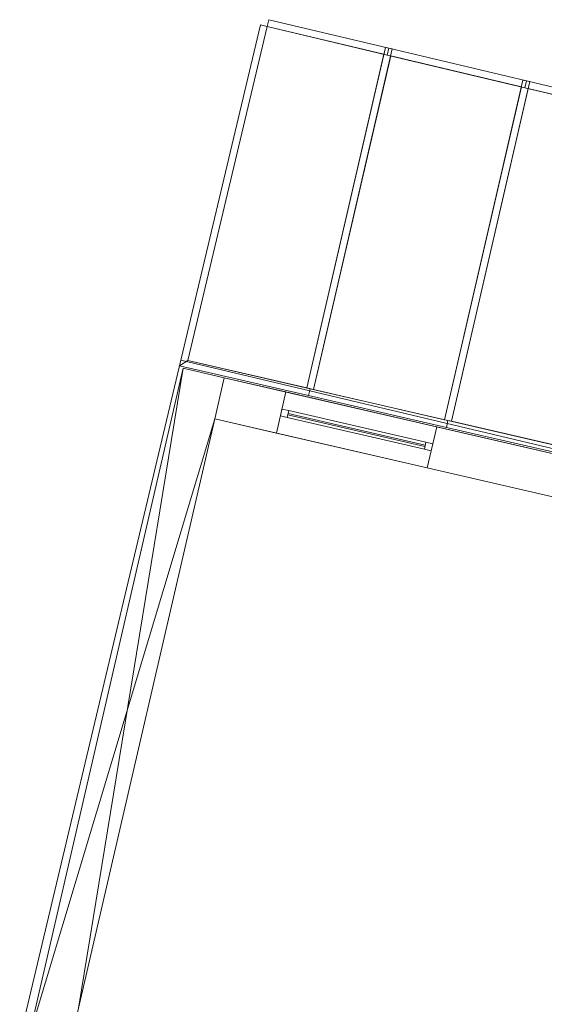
# Model space of a CAD drawing. Header units: millimetres. Extents: x -430348 to -225823, y -86243 to 5084.
# Tile 948 of 1056: x -323305 to -319577, y -37858 to -30859. Entities that reach past the tile are written whole.
import ezdxf

# ---------------------------------------------------------------- set-up
doc = ezdxf.new("R2010")
doc.units = ezdxf.units.MM
for name, color, linetype, lineweight in [('A-GLAZ-CURT', 52, 'Continuous', 9), ('A-GLAZ-CWMG', 51, 'Continuous', 9), ('A-ROOF', 132, 'Continuous', 9), ('A-WALL', 113, 'Continuous', 9)]:
    doc.layers.add(name, color=color, linetype=linetype, lineweight=lineweight)

# ---------------------------------------------------------------- blocks, each defined once
blk = doc.blocks.new('System Panel - Glazed-302713-_3D_ Copy 1')
at = {"layer": 'A-GLAZ-CURT', "transparency": 33554471}
mesh = blk.add_polyface(dxfattribs=at)
corners = [(-132.6, 5), (-696.5, 5, 2374), (148.8, 5, 2569.2), (696.5, 5, 196.9)]
mesh.append_faces([[corners[k] for k in face] for face in [(1, 2, 3, 0)]])
mesh = blk.add_polyface(dxfattribs=at)
corners = [(-696.5, -5, 2374), (148.8, -5, 2569.2), (148.8, 5, 2569.2), (-696.5, 5, 2374)]
mesh.append_faces([[corners[k] for k in face] for face in [(0, 1, 2, 3)]])
mesh = blk.add_polyface(dxfattribs=at)
corners = [(-132.6, -5), (-696.5, -5, 2374), (-696.5, 5, 2374), (-132.6, 5)]
mesh.append_faces([[corners[k] for k in face] for face in [(3, 0, 1, 2)]])
mesh = blk.add_polyface(dxfattribs=at)
corners = [(696.5, -5, 196.9), (-132.6, -5), (-132.6, 5), (696.5, 5, 196.9)]
mesh.append_faces([[corners[k] for k in face] for face in [(0, 1, 2, 3)]])
mesh = blk.add_polyface(dxfattribs=at)
corners = [(148.8, -5, 2569.2), (696.5, -5, 196.9), (696.5, 5, 196.9), (148.8, 5, 2569.2)]
mesh.append_faces([[corners[k] for k in face] for face in [(0, 1, 2, 3)]])
mesh = blk.add_polyface(dxfattribs=at)
corners = [(-132.6, -5), (696.5, -5, 196.9), (148.8, -5, 2569.2), (-696.5, -5, 2374)]
mesh.append_faces([[corners[k] for k in face] for face in [(3, 0, 1, 2)]])
blk = doc.blocks.new('System Panel - Glazed-302714-_3D_ Copy 1')
at = {"layer": 'A-GLAZ-CURT', "transparency": 33554471}
mesh = blk.add_polyface(dxfattribs=at)
corners = [(-239.5, 5), (-785.7, 5, 2365.7), (241, 5, 2602.7), (785.7, 5, 243.5)]
mesh.append_faces([[corners[k] for k in face] for face in [(1, 2, 3, 0)]])
mesh = blk.add_polyface(dxfattribs=at)
corners = [(-785.7, -5, 2365.7), (241, -5, 2602.7), (241, 5, 2602.7), (-785.7, 5, 2365.7)]
mesh.append_faces([[corners[k] for k in face] for face in [(0, 1, 2, 3)]])
mesh = blk.add_polyface(dxfattribs=at)
corners = [(-239.5, -5), (-785.7, -5, 2365.7), (-785.7, 5, 2365.7), (-239.5, 5)]
mesh.append_faces([[corners[k] for k in face] for face in [(0, 1, 2, 3)]])
mesh = blk.add_polyface(dxfattribs=at)
corners = [(785.7, -5, 243.5), (-239.5, -5), (-239.5, 5), (785.7, 5, 243.5)]
mesh.append_faces([[corners[k] for k in face] for face in [(0, 1, 2, 3)]])
mesh = blk.add_polyface(dxfattribs=at)
corners = [(241, -5, 2602.7), (785.7, -5, 243.5), (785.7, 5, 243.5), (241, 5, 2602.7)]
mesh.append_faces([[corners[k] for k in face] for face in [(0, 1, 2, 3)]])
mesh = blk.add_polyface(dxfattribs=at)
corners = [(-239.5, -5), (785.7, -5, 243.5), (241, -5, 2602.7), (-785.7, -5, 2365.7)]
mesh.append_faces([[corners[k] for k in face] for face in [(3, 0, 1, 2)]])
blk = doc.blocks.new('System Panel - Glazed-302718-_3D_ Copy 1')
at = {"layer": 'A-GLAZ-CURT', "transparency": 33554471}
mesh = blk.add_polyface(dxfattribs=at)
corners = [(-190.7, 5), (-738.3, 5, 2371.9), (192, 5, 2586.7), (738.3, 5, 220.7)]
mesh.append_faces([[corners[k] for k in face] for face in [(1, 2, 3, 0)]])
mesh = blk.add_polyface(dxfattribs=at)
corners = [(-738.3, -5, 2371.9), (192, -5, 2586.7), (192, 5, 2586.7), (-738.3, 5, 2371.9)]
mesh.append_faces([[corners[k] for k in face] for face in [(0, 1, 2, 3)]])
mesh = blk.add_polyface(dxfattribs=at)
corners = [(-190.7, -5), (-738.3, -5, 2371.9), (-738.3, 5, 2371.9), (-190.7, 5)]
mesh.append_faces([[corners[k] for k in face] for face in [(0, 1, 2, 3)]])
mesh = blk.add_polyface(dxfattribs=at)
corners = [(738.3, -5, 220.7), (-190.7, -5), (-190.7, 5), (738.3, 5, 220.7)]
mesh.append_faces([[corners[k] for k in face] for face in [(0, 1, 2, 3)]])
mesh = blk.add_polyface(dxfattribs=at)
corners = [(192, -5, 2586.7), (738.3, -5, 220.7), (738.3, 5, 220.7), (192, 5, 2586.7)]
mesh.append_faces([[corners[k] for k in face] for face in [(3, 0, 1, 2)]])
mesh = blk.add_polyface(dxfattribs=at)
corners = [(-190.7, -5), (738.3, -5, 220.7), (192, -5, 2586.7), (-738.3, -5, 2371.9)]
mesh.append_faces([[corners[k] for k in face] for face in [(3, 0, 1, 2)]])
blk = doc.blocks.new('Rectangular Mullion - 50mm x 50mm-302720-_3D_ Copy 1')
at = {"layer": 'A-GLAZ-CWMG'}
mesh = blk.add_polyface(dxfattribs=at)
corners = [(0, 25), (-50, 25), (-50, -25), (0, -25)]
mesh.append_faces([[corners[k] for k in face] for face in [(3, 0, 1, 2)]])
mesh = blk.add_polyface(dxfattribs=at)
corners = [(-50, 25), (0, 25), (0, 25, -876.9), (-50, 25, -876.9)]
mesh.append_faces([[corners[k] for k in face] for face in [(0, 1, 2, 3)]])
mesh = blk.add_polyface(dxfattribs=at)
corners = [(-50, -25), (-50, 25), (-50, 25, -876.9), (-50, -25, -876.9)]
mesh.append_faces([[corners[k] for k in face] for face in [(0, 1, 2, 3)]])
mesh = blk.add_polyface(dxfattribs=at)
corners = [(0, 25, -876.9), (0, -25, -876.9), (-50, -25, -876.9), (-50, 25, -876.9)]
mesh.append_faces([[corners[k] for k in face] for face in [(0, 1, 2, 3)]])
mesh = blk.add_polyface(dxfattribs=at)
corners = [(0, 25), (0, -25), (0, -25, -876.9), (0, 25, -876.9)]
mesh.append_faces([[corners[k] for k in face] for face in [(0, 1, 2, 3)]])
mesh = blk.add_polyface(dxfattribs=at)
corners = [(0, -25), (-50, -25), (-50, -25, -876.9), (0, -25, -876.9)]
mesh.append_faces([[corners[k] for k in face] for face in [(0, 1, 2, 3)]])
blk = doc.blocks.new('Rectangular Mullion - 50mm x 50mm-302722-_3D_ Copy 1')
at = {"layer": 'A-GLAZ-CWMG'}
mesh = blk.add_polyface(dxfattribs=at)
corners = [(0, 25, -2490.4), (0, -25, -2490.4), (-50, -25, -2490.4), (-50, 25, -2490.4)]
mesh.append_faces([[corners[k] for k in face] for face in [(0, 1, 2, 3)]])
mesh = blk.add_polyface(dxfattribs=at)
corners = [(-50, 25, -50.3), (0, 25), (0, 25, -2490.4), (-50, 25, -2490.4)]
mesh.append_faces([[corners[k] for k in face] for face in [(0, 1, 2, 3)]])
mesh = blk.add_polyface(dxfattribs=at)
corners = [(-50, -25, -50.3), (-50, 25, -50.3), (-50, 25, -2490.4), (-50, -25, -2490.4)]
mesh.append_faces([[corners[k] for k in face] for face in [(3, 0, 1, 2)]])
mesh = blk.add_polyface(dxfattribs=at)
corners = [(0, 25), (-50, 25, -50.3), (-50, -25, -50.3), (0, -25)]
mesh.append_faces([[corners[k] for k in face] for face in [(3, 0, 1, 2)]])
mesh = blk.add_polyface(dxfattribs=at)
corners = [(0, 25), (0, -25), (0, -25, -2490.4), (0, 25, -2490.4)]
mesh.append_faces([[corners[k] for k in face] for face in [(3, 0, 1, 2)]])
mesh = blk.add_polyface(dxfattribs=at)
corners = [(0, -25), (-50, -25, -50.3), (-50, -25, -2490.4), (0, -25, -2490.4)]
mesh.append_faces([[corners[k] for k in face] for face in [(3, 0, 1, 2)]])
blk = doc.blocks.new('Rectangular Mullion - 50mm x 50mm-302708-_3D_ Copy 1')
at = {"layer": 'A-GLAZ-CWMG'}
mesh = blk.add_polyface(dxfattribs=at)
corners = [(25, 25), (-25, 25), (-25, -25), (25, -25)]
mesh.append_faces([[corners[k] for k in face] for face in [(2, 3, 0, 1)]])
mesh = blk.add_polyface(dxfattribs=at)
corners = [(25, 25, -2478.1), (25, -25, -2478.1), (-25, -25, -2478.1), (-25, 25, -2478.1)]
mesh.append_faces([[corners[k] for k in face] for face in [(0, 1, 2, 3)]])
mesh = blk.add_polyface(dxfattribs=at)
corners = [(-25, 25), (25, 25), (25, 25, -2478.1), (-25, 25, -2478.1)]
mesh.append_faces([[corners[k] for k in face] for face in [(0, 1, 2, 3)]])
mesh = blk.add_polyface(dxfattribs=at)
corners = [(-25, -25), (-25, 25), (-25, 25, -2478.1), (-25, -25, -2478.1)]
mesh.append_faces([[corners[k] for k in face] for face in [(0, 1, 2, 3)]])
mesh = blk.add_polyface(dxfattribs=at)
corners = [(25, 25), (25, -25), (25, -25, -2478.1), (25, 25, -2478.1)]
mesh.append_faces([[corners[k] for k in face] for face in [(0, 1, 2, 3)]])
mesh = blk.add_polyface(dxfattribs=at)
corners = [(25, -25), (-25, -25), (-25, -25, -2478.1), (25, -25, -2478.1)]
mesh.append_faces([[corners[k] for k in face] for face in [(0, 1, 2, 3)]])
blk = doc.blocks.new('Rectangular Mullion - 50mm x 50mm-302712-_3D_ Copy 1')
at = {"layer": 'A-GLAZ-CWMG'}
mesh = blk.add_polyface(dxfattribs=at)
corners = [(25, 25), (-25, 25), (-25, -25), (25, -25)]
mesh.append_faces([[corners[k] for k in face] for face in [(2, 3, 0, 1)]])
mesh = blk.add_polyface(dxfattribs=at)
corners = [(25, 25, -2484.4), (25, -25, -2484.4), (-25, -25, -2484.4), (-25, 25, -2484.4)]
mesh.append_faces([[corners[k] for k in face] for face in [(0, 1, 2, 3)]])
mesh = blk.add_polyface(dxfattribs=at)
corners = [(-25, 25), (25, 25), (25, 25, -2484.4), (-25, 25, -2484.4)]
mesh.append_faces([[corners[k] for k in face] for face in [(0, 1, 2, 3)]])
mesh = blk.add_polyface(dxfattribs=at)
corners = [(-25, -25), (-25, 25), (-25, 25, -2484.4), (-25, -25, -2484.4)]
mesh.append_faces([[corners[k] for k in face] for face in [(0, 1, 2, 3)]])
mesh = blk.add_polyface(dxfattribs=at)
corners = [(25, 25), (25, -25), (25, -25, -2484.4), (25, 25, -2484.4)]
mesh.append_faces([[corners[k] for k in face] for face in [(0, 1, 2, 3)]])
mesh = blk.add_polyface(dxfattribs=at)
corners = [(25, -25), (-25, -25), (-25, -25, -2484.4), (25, -25, -2484.4)]
mesh.append_faces([[corners[k] for k in face] for face in [(0, 1, 2, 3)]])
blk = doc.blocks.new('Rectangular Mullion - 50mm x 50mm-302723-_3D_ Copy 1')
at = {"layer": 'A-GLAZ-CWMG'}
mesh = blk.add_polyface(dxfattribs=at)
corners = [(-50, 25), (0, 25), (0, 25, -1004.8), (-50, 25, -1004.8)]
mesh.append_faces([[corners[k] for k in face] for face in [(3, 0, 1, 2)]])
mesh = blk.add_polyface(dxfattribs=at)
corners = [(-50, -25), (-50, 25), (-50, 25, -1004.8), (-50, -25, -1004.8)]
mesh.append_faces([[corners[k] for k in face] for face in [(3, 0, 1, 2)]])
mesh = blk.add_polyface(dxfattribs=at)
corners = [(0, 25), (0, -25), (0, -25, -1004.8), (0, 25, -1004.8)]
mesh.append_faces([[corners[k] for k in face] for face in [(3, 0, 1, 2)]])
mesh = blk.add_polyface(dxfattribs=at)
corners = [(0, -25), (-50, -25), (-50, -25, -1004.8), (0, -25, -1004.8)]
mesh.append_faces([[corners[k] for k in face] for face in [(3, 0, 1, 2)]])
blk = doc.blocks.new('Rectangular Mullion - 50mm x 50mm-302724-_3D_ Copy 1')
at = {"layer": 'A-GLAZ-CWMG'}
mesh = blk.add_polyface(dxfattribs=at)
corners = [(-50, 25), (0, 25), (0, 25, -1103.7), (-50, 25, -1103.7)]
mesh.append_faces([[corners[k] for k in face] for face in [(3, 0, 1, 2)]])
mesh = blk.add_polyface(dxfattribs=at)
corners = [(-50, -25), (-50, 25), (-50, 25, -1103.7), (-50, -25, -1103.7)]
mesh.append_faces([[corners[k] for k in face] for face in [(3, 0, 1, 2)]])
mesh = blk.add_polyface(dxfattribs=at)
corners = [(0, 25), (0, -25), (0, -25, -1103.7), (0, 25, -1103.7)]
mesh.append_faces([[corners[k] for k in face] for face in [(3, 0, 1, 2)]])
mesh = blk.add_polyface(dxfattribs=at)
corners = [(0, -25), (-50, -25), (-50, -25, -1103.7), (0, -25, -1103.7)]
mesh.append_faces([[corners[k] for k in face] for face in [(3, 0, 1, 2)]])
blk = doc.blocks.new('Rectangular Mullion - 50mm x 50mm-302726-_3D_ Copy 1')
at = {"layer": 'A-GLAZ-CWMG'}
mesh = blk.add_polyface(dxfattribs=at)
corners = [(-50, 25), (0, 25), (0, 25, -942.9), (-50, 25, -892.6)]
mesh.append_faces([[corners[k] for k in face] for face in [(3, 0, 1, 2)]])
mesh = blk.add_polyface(dxfattribs=at)
corners = [(-50, -25), (-50, 25), (-50, 25, -892.6), (-50, -25, -892.6)]
mesh.append_faces([[corners[k] for k in face] for face in [(0, 1, 2, 3)]])
mesh = blk.add_polyface(dxfattribs=at)
corners = [(0, 25, -942.9), (0, -25, -942.9), (-50, -25, -892.6), (-50, 25, -892.6)]
mesh.append_faces([[corners[k] for k in face] for face in [(3, 0, 1, 2)]])
mesh = blk.add_polyface(dxfattribs=at)
corners = [(0, 25), (0, -25), (0, -25, -942.9), (0, 25, -942.9)]
mesh.append_faces([[corners[k] for k in face] for face in [(0, 1, 2, 3)]])
mesh = blk.add_polyface(dxfattribs=at)
corners = [(0, -25), (-50, -25), (-50, -25, -892.6), (0, -25, -942.9)]
mesh.append_faces([[corners[k] for k in face] for face in [(0, 1, 2, 3)]])
blk = doc.blocks.new('Rectangular Mullion - 50mm x 50mm-302727-_3D_ Copy 1')
at = {"layer": 'A-GLAZ-CWMG'}
mesh = blk.add_polyface(dxfattribs=at)
corners = [(-50, 25), (0, 25), (0, 25, -1103.7), (-50, 25, -1103.7)]
mesh.append_faces([[corners[k] for k in face] for face in [(3, 0, 1, 2)]])
mesh = blk.add_polyface(dxfattribs=at)
corners = [(-50, -25), (-50, 25), (-50, 25, -1103.7), (-50, -25, -1103.7)]
mesh.append_faces([[corners[k] for k in face] for face in [(3, 0, 1, 2)]])
mesh = blk.add_polyface(dxfattribs=at)
corners = [(0, 25), (-50, 25), (-50, -25), (0, -25)]
mesh.append_faces([[corners[k] for k in face] for face in [(1, 2, 3, 0)]])
mesh = blk.add_polyface(dxfattribs=at)
corners = [(0, 25, -1103.7), (0, -25, -1103.7), (-50, -25, -1103.7), (-50, 25, -1103.7)]
mesh.append_faces([[corners[k] for k in face] for face in [(1, 2, 3, 0)]])
mesh = blk.add_polyface(dxfattribs=at)
corners = [(0, 25), (0, -25), (0, -25, -1103.7), (0, 25, -1103.7)]
mesh.append_faces([[corners[k] for k in face] for face in [(0, 1, 2, 3)]])
mesh = blk.add_polyface(dxfattribs=at)
corners = [(0, -25), (-50, -25), (-50, -25, -1103.7), (0, -25, -1103.7)]
mesh.append_faces([[corners[k] for k in face] for face in [(0, 1, 2, 3)]])
blk = doc.blocks.new('Rectangular Mullion - 50mm x 50mm-302731-_3D_ Copy 1')
at = {"layer": 'A-GLAZ-CWMG'}
mesh = blk.add_polyface(dxfattribs=at)
corners = [(-50, 25), (0, 25), (0, 25, -1004.8), (-50, 25, -1004.8)]
mesh.append_faces([[corners[k] for k in face] for face in [(0, 1, 2, 3)]])
mesh = blk.add_polyface(dxfattribs=at)
corners = [(-50, -25), (-50, 25), (-50, 25, -1004.8), (-50, -25, -1004.8)]
mesh.append_faces([[corners[k] for k in face] for face in [(0, 1, 2, 3)]])
mesh = blk.add_polyface(dxfattribs=at)
corners = [(0, 25), (-50, 25), (-50, -25), (0, -25)]
mesh.append_faces([[corners[k] for k in face] for face in [(2, 3, 0, 1)]])
mesh = blk.add_polyface(dxfattribs=at)
corners = [(0, 25, -1004.8), (0, -25, -1004.8), (-50, -25, -1004.8), (-50, 25, -1004.8)]
mesh.append_faces([[corners[k] for k in face] for face in [(0, 1, 2, 3)]])
mesh = blk.add_polyface(dxfattribs=at)
corners = [(0, 25), (0, -25), (0, -25, -1004.8), (0, 25, -1004.8)]
mesh.append_faces([[corners[k] for k in face] for face in [(0, 1, 2, 3)]])
mesh = blk.add_polyface(dxfattribs=at)
corners = [(0, -25), (-50, -25), (-50, -25, -1004.8), (0, -25, -1004.8)]
mesh.append_faces([[corners[k] for k in face] for face in [(3, 0, 1, 2)]])
blk = doc.blocks.new('System Panel - Door-303210-_3D_ Copy 1')
at = {"layer": 'A-GLAZ-CURT'}
mesh = blk.add_polyface(dxfattribs=at)
corners = [(-500, 5), (-500, 5, 1700), (500, 5, 1700), (500, 5)]
mesh.append_faces([[corners[k] for k in face] for face in [(1, 2, 3, 0)]])
mesh = blk.add_polyface(dxfattribs=at)
corners = [(500, -5), (-500, -5), (-500, 5), (500, 5)]
mesh.append_faces([[corners[k] for k in face] for face in [(0, 1, 2, 3)]])
mesh = blk.add_polyface(dxfattribs=at)
corners = [(-500, -5, 1700), (500, -5, 1700), (500, 5, 1700), (-500, 5, 1700)]
mesh.append_faces([[corners[k] for k in face] for face in [(0, 1, 2, 3)]])
mesh = blk.add_polyface(dxfattribs=at)
corners = [(-500, -5), (-500, -5, 1700), (-500, 5, 1700), (-500, 5)]
mesh.append_faces([[corners[k] for k in face] for face in [(3, 0, 1, 2)]])
mesh = blk.add_polyface(dxfattribs=at)
corners = [(500, -5, 1700), (500, -5), (500, 5), (500, 5, 1700)]
mesh.append_faces([[corners[k] for k in face] for face in [(3, 0, 1, 2)]])
mesh = blk.add_polyface(dxfattribs=at)
corners = [(-500, -5), (500, -5), (500, -5, 1700), (-500, -5, 1700)]
mesh.append_faces([[corners[k] for k in face] for face in [(3, 0, 1, 2)]])
blk = doc.blocks.new('Rectangular Mullion - 50mm x 50mm-303211-_3D_ Copy 1')
at = {"layer": 'A-GLAZ-CWMG'}
mesh = blk.add_polyface(dxfattribs=at)
corners = [(0, 25), (-50, 25), (-50, -25), (0, -25)]
mesh.append_faces([[corners[k] for k in face] for face in [(2, 3, 0, 1)]])
mesh = blk.add_polyface(dxfattribs=at)
corners = [(0, 25, -1800), (0, -25, -1800), (-50, -25, -1800), (-50, 25, -1800)]
mesh.append_faces([[corners[k] for k in face] for face in [(0, 1, 2, 3)]])
mesh = blk.add_polyface(dxfattribs=at)
corners = [(-50, 25), (0, 25), (0, 25, -1800), (-50, 25, -1800)]
mesh.append_faces([[corners[k] for k in face] for face in [(0, 1, 2, 3)]])
mesh = blk.add_polyface(dxfattribs=at)
corners = [(-50, -25), (-50, 25), (-50, 25, -1800), (-50, -25, -1800)]
mesh.append_faces([[corners[k] for k in face] for face in [(0, 1, 2, 3)]])
mesh = blk.add_polyface(dxfattribs=at)
corners = [(0, 25), (0, -25), (0, -25, -1800), (0, 25, -1800)]
mesh.append_faces([[corners[k] for k in face] for face in [(0, 1, 2, 3)]])
mesh = blk.add_polyface(dxfattribs=at)
corners = [(0, -25), (-50, -25), (-50, -25, -1800), (0, -25, -1800)]
mesh.append_faces([[corners[k] for k in face] for face in [(0, 1, 2, 3)]])
blk = doc.blocks.new('Rectangular Mullion - 50mm x 50mm-303053-_3D_ Copy 1')
at = {"layer": 'A-GLAZ-CWMG'}
mesh = blk.add_polyface(dxfattribs=at)
corners = [(0, 25), (-50, 25), (-50, -25), (0, -25)]
mesh.append_faces([[corners[k] for k in face] for face in [(3, 0, 1, 2)]])
mesh = blk.add_polyface(dxfattribs=at)
corners = [(0, 25, -1000), (0, -25, -1000), (-50, -25, -1000), (-50, 25, -1000)]
mesh.append_faces([[corners[k] for k in face] for face in [(3, 0, 1, 2)]])
mesh = blk.add_polyface(dxfattribs=at)
corners = [(-50, 25), (0, 25), (0, 25, -1000), (-50, 25, -1000)]
mesh.append_faces([[corners[k] for k in face] for face in [(0, 1, 2, 3)]])
mesh = blk.add_polyface(dxfattribs=at)
corners = [(-50, -25), (-50, 25), (-50, 25, -1000), (-50, -25, -1000)]
mesh.append_faces([[corners[k] for k in face] for face in [(0, 1, 2, 3)]])
mesh = blk.add_polyface(dxfattribs=at)
corners = [(0, 25), (0, -25), (0, -25, -1000), (0, 25, -1000)]
mesh.append_faces([[corners[k] for k in face] for face in [(0, 1, 2, 3)]])
mesh = blk.add_polyface(dxfattribs=at)
corners = [(0, -25), (-50, -25), (-50, -25, -1000), (0, -25, -1000)]
mesh.append_faces([[corners[k] for k in face] for face in [(0, 1, 2, 3)]])
blk = doc.blocks.new('Rectangular Mullion - 50mm x 50mm-303212-_3D_ Copy 1')
at = {"layer": 'A-GLAZ-CWMG'}
mesh = blk.add_polyface(dxfattribs=at)
corners = [(0, 25), (-50, 25), (-50, -25), (0, -25)]
mesh.append_faces([[corners[k] for k in face] for face in [(2, 3, 0, 1)]])
mesh = blk.add_polyface(dxfattribs=at)
corners = [(0, 25, -1800), (0, -25, -1800), (-50, -25, -1800), (-50, 25, -1800)]
mesh.append_faces([[corners[k] for k in face] for face in [(0, 1, 2, 3)]])
mesh = blk.add_polyface(dxfattribs=at)
corners = [(-50, 25), (0, 25), (0, 25, -1800), (-50, 25, -1800)]
mesh.append_faces([[corners[k] for k in face] for face in [(0, 1, 2, 3)]])
mesh = blk.add_polyface(dxfattribs=at)
corners = [(-50, -25), (-50, 25), (-50, 25, -1800), (-50, -25, -1800)]
mesh.append_faces([[corners[k] for k in face] for face in [(0, 1, 2, 3)]])
mesh = blk.add_polyface(dxfattribs=at)
corners = [(0, 25), (0, -25), (0, -25, -1800), (0, 25, -1800)]
mesh.append_faces([[corners[k] for k in face] for face in [(0, 1, 2, 3)]])
mesh = blk.add_polyface(dxfattribs=at)
corners = [(0, -25), (-50, -25), (-50, -25, -1800), (0, -25, -1800)]
mesh.append_faces([[corners[k] for k in face] for face in [(0, 1, 2, 3)]])
blk = doc.blocks.new('Rectangular Mullion - 50mm x 50mm-303054-_3D_ Copy 1')
at = {"layer": 'A-GLAZ-CWMG'}
mesh = blk.add_polyface(dxfattribs=at)
corners = [(0, 25), (-50, 25), (-50, -25), (0, -25)]
mesh.append_faces([[corners[k] for k in face] for face in [(2, 3, 0, 1)]])
mesh = blk.add_polyface(dxfattribs=at)
corners = [(0, 25, -1000), (0, -25, -1000), (-50, -25, -1000), (-50, 25, -1000)]
mesh.append_faces([[corners[k] for k in face] for face in [(0, 1, 2, 3)]])
mesh = blk.add_polyface(dxfattribs=at)
corners = [(-50, 25), (0, 25), (0, 25, -1000), (-50, 25, -1000)]
mesh.append_faces([[corners[k] for k in face] for face in [(0, 1, 2, 3)]])
mesh = blk.add_polyface(dxfattribs=at)
corners = [(-50, -25), (-50, 25), (-50, 25, -1000), (-50, -25, -1000)]
mesh.append_faces([[corners[k] for k in face] for face in [(0, 1, 2, 3)]])
mesh = blk.add_polyface(dxfattribs=at)
corners = [(0, 25), (0, -25), (0, -25, -1000), (0, 25, -1000)]
mesh.append_faces([[corners[k] for k in face] for face in [(0, 1, 2, 3)]])
mesh = blk.add_polyface(dxfattribs=at)
corners = [(0, -25), (-50, -25), (-50, -25, -1000), (0, -25, -1000)]
mesh.append_faces([[corners[k] for k in face] for face in [(0, 1, 2, 3)]])

msp = doc.modelspace()

# ---------------------------------------------------------------- block references
at = {"layer": 'A-GLAZ-CURT', "transparency": 33554471, "extrusion": (0, -1, 0)}
for name, p in [('System Panel - Glazed-302713-_3D_ Copy 1', (-321413.7, 61289, 30907.6)), ('System Panel - Glazed-302718-_3D_ Copy 1', (-320477.8, 61289, 31116.1)), ('System Panel - Glazed-302714-_3D_ Copy 1', (-319451.4, 61289, 31348.3))]:
    msp.add_blockref(name, p, dxfattribs=at)
at = {"layer": 'A-GLAZ-CURT', "rotation": 346.9999999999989}
msp.add_blockref('System Panel - Door-303210-_3D_ Copy 1', (-320911, -33774.9, 59087), dxfattribs=at)
at = {"layer": 'A-GLAZ-CWMG', "extrusion": (-0.972928, 0.231108, 0), "rotation": 180}
for name, p in [('Rectangular Mullion - 50mm x 50mm-302720-_3D_ Copy 1', (104332.7, 61289, 305698.4)), ('Rectangular Mullion - 50mm x 50mm-302731-_3D_ Copy 1', (104332.7, 61289, 304821.6)), ('Rectangular Mullion - 50mm x 50mm-302727-_3D_ Copy 1', (104332.7, 61289, 303816.8))]:
    msp.add_blockref(name, p, dxfattribs=at)
at = {"layer": 'A-GLAZ-CWMG', "extrusion": (-0.231108, -0.972928, 0), "rotation": 180}
msp.add_blockref('Rectangular Mullion - 50mm x 50mm-302722-_3D_ Copy 1', (-305748.4, 61289, 106873.1), dxfattribs=at)
at = {"layer": 'A-GLAZ-CWMG', "extrusion": (0.224951, 0.97437, 0), "rotation": 180}
for name, p in [('Rectangular Mullion - 50mm x 50mm-302712-_3D_ Copy 1', (305475.2, 61289, -102403.1)), ('Rectangular Mullion - 50mm x 50mm-302708-_3D_ Copy 1', (304470.4, 61289, -102409.5))]:
    msp.add_blockref(name, p, dxfattribs=at)
at = {"layer": 'A-GLAZ-CWMG', "extrusion": (0.97437, -0.224951, 0)}
for name, p, rotation in [('Rectangular Mullion - 50mm x 50mm-302726-_3D_ Copy 1', (-104937.6, 61289, -305475.2), 180), ('Rectangular Mullion - 50mm x 50mm-302723-_3D_ Copy 1', (-104937.6, 61289, -304470.4), 180), ('Rectangular Mullion - 50mm x 50mm-303053-_3D_ Copy 1', (-105098.5, 60837, -304588.3), 90), ('Rectangular Mullion - 50mm x 50mm-302724-_3D_ Copy 1', (-104937.6, 61289, -303366.7), 180)]:
    msp.add_blockref(name, p, dxfattribs=dict(at, rotation=rotation))
at = {"layer": 'A-GLAZ-CWMG', "rotation": 166.9999999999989}
msp.add_blockref('Rectangular Mullion - 50mm x 50mm-303211-_3D_ Copy 1', (-321446.9, -33651.2, 60837), dxfattribs=at)
at = {"layer": 'A-GLAZ-CWMG', "extrusion": (-0.97437, 0.224951, 0), "rotation": 270}
msp.add_blockref('Rectangular Mullion - 50mm x 50mm-303054-_3D_ Copy 1', (105098.5, 59037, 305588.3), dxfattribs=at)
at = {"layer": 'A-GLAZ-CWMG', "extrusion": (0, 0, -1), "rotation": 193.0000000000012}
msp.add_blockref('Rectangular Mullion - 50mm x 50mm-303212-_3D_ Copy 1', (320375.1, -33898.6, -59037), dxfattribs=at)

# ---------------------------------------------------------------- meshes
at = {"layer": 'A-ROOF'}
mesh = msp.add_polyface(dxfattribs=at)
corners = [(-317056, -39539.8, 61194), (-323305.4, -38097, 61194), (-322161.1, -33279.7, 61194), (-315921, -34761.9, 61194)]
mesh.append_faces([[corners[k] for k in face] for face in [(0, 1, 2, 3)]])
mesh = msp.add_polyface(dxfattribs=at)
corners = [(-323305.4, -38097, 61344), (-317056, -39539.8, 61344), (-315921, -34761.9, 61344), (-322161.1, -33279.7, 61344)]
mesh.append_faces([[corners[k] for k in face] for face in [(3, 0, 1, 2)]])
mesh = msp.add_polyface(dxfattribs=at)
corners = [(-323305.4, -38097, 61344), (-322161.1, -33279.7, 61344), (-322161.1, -33279.7, 61194), (-323305.4, -38097, 61194)]
mesh.append_faces([[corners[k] for k in face] for face in [(1, 2, 3, 0)]])
mesh = msp.add_polyface(dxfattribs=at)
corners = [(-322161.1, -33279.7, 61344), (-315921, -34761.9, 61344), (-315921, -34761.9, 61194), (-322161.1, -33279.7, 61194)]
mesh.append_faces([[corners[k] for k in face] for face in [(0, 1, 2, 3)]])
at = {"layer": 'A-WALL'}
mesh = msp.add_polyface(dxfattribs=at)
corners = [(-323246.2, -38110.7, 58428.2), (-323246.2, -38110.7, 61194), (-322143.9, -33336.3, 61194), (-322143.9, -33336.3, 58428.2)]
mesh.append_faces([[corners[k] for k in face] for face in [(2, 3, 0, 1)]])
mesh = msp.add_polyface(dxfattribs=at)
corners = [(-321851.6, -33403.8, 58428.2), (-321919.1, -33696.1, 58428.2), (-322886.4, -37885.9, 58428.2), (-322953.9, -38178.2, 58428.2), (-323246.2, -38110.7, 58428.2), (-322143.9, -33336.3, 58428.2)]
mesh.append_faces([[corners[k] for k in face] for face in [(4, 5, 2, 3)]], dxfattribs={"vtx1": -1})
mesh.append_faces([[corners[k] for k in face] for face in [(5, 0, 1, 2)]], dxfattribs={"vtx3": -1})
mesh = msp.add_polyface(dxfattribs=at)
corners = [(-322953.9, -38178.2, 61194), (-322886.4, -37885.9, 61194), (-321919.1, -33696.1, 61194), (-321851.6, -33403.8, 61194), (-322143.9, -33336.3, 61194), (-323246.2, -38110.7, 61194)]
mesh.append_faces([[corners[k] for k in face] for face in [(4, 5, 2, 3)]], dxfattribs={"vtx1": -1})
mesh.append_faces([[corners[k] for k in face] for face in [(5, 0, 1, 2)]], dxfattribs={"vtx3": -1})
mesh = msp.add_polyface(dxfattribs=at)
corners = [(-321851.6, -33403.8, 61194), (-321851.6, -33403.8, 58428.2), (-322143.9, -33336.3, 58428.2), (-322143.9, -33336.3, 61194)]
mesh.append_faces([[corners[k] for k in face] for face in [(0, 1, 2, 3)]])
mesh = msp.add_polyface(dxfattribs=at)
corners = [(-322953.9, -38178.2, 58428.2), (-322886.4, -37885.9, 58428.2), (-321919.1, -33696.1, 58428.2), (-321851.6, -33403.8, 58428.2), (-321851.6, -33403.8, 61194), (-321919.1, -33696.1, 61194), (-322886.4, -37885.9, 61194), (-322953.9, -38178.2, 61194)]
mesh.append_faces([[corners[k] for k in face] for face in [(5, 2, 3, 4)]], dxfattribs={"vtx0": -1})
mesh.append_faces([[corners[k] for k in face] for face in [(0, 1, 6, 7)]], dxfattribs={"vtx1": -1})
mesh.append_faces([[corners[k] for k in face] for face in [(5, 6, 1, 2)]], dxfattribs={"vtx1": -1, "vtx3": -1})
mesh = msp.add_polyface(dxfattribs=at)
corners = [(-316313.5, -34990.2, 58428.2), (-321919.1, -33696.1, 58428.2), (-321851.6, -33403.8, 58428.2), (-316246, -34697.9, 58428.2)]
mesh.append_faces([[corners[k] for k in face] for face in [(3, 0, 1, 2)]])
mesh = msp.add_polyface(dxfattribs=at)
corners = [(-321919.1, -33696.1, 61194), (-316313.5, -34990.2, 61194), (-316246, -34697.9, 61194), (-321851.6, -33403.8, 61194)]
mesh.append_faces([[corners[k] for k in face] for face in [(0, 1, 2, 3)]])
mesh = msp.add_polyface(dxfattribs=at)
corners = [(-321919.1, -33696.1, 58428.2), (-321919.1, -33696.1, 61194), (-321851.6, -33403.8, 61194), (-321851.6, -33403.8, 58428.2)]
mesh.append_faces([[corners[k] for k in face] for face in [(3, 0, 1, 2)]])
mesh = msp.add_polyface(dxfattribs=at)
corners = [(-316246, -34697.9, 58428.2), (-321851.6, -33403.8, 58428.2), (-321851.6, -33403.8, 61194), (-316246, -34697.9, 61194), (-321413.1, -33505, 60837), (-321413.1, -33505, 59037), (-320341.3, -33752.4, 59037), (-320341.3, -33752.4, 60837)]
mesh.append_faces([[corners[k] for k in face] for face in [(6, 0, 1, 5), (5, 1, 2, 4)]], dxfattribs={"vtx0": -1, "vtx2": -1})
mesh.append_faces([[corners[k] for k in face] for face in [(3, 0, 6, 7), (2, 3, 7, 4)]], dxfattribs={"vtx1": -1, "vtx3": -1})
mesh = msp.add_polyface(dxfattribs=at)
corners = [(-321480.6, -33797.3, 59037), (-321413.1, -33505, 59037), (-321413.1, -33505, 60837), (-321480.6, -33797.3, 60837)]
mesh.append_faces([[corners[k] for k in face] for face in [(1, 2, 3, 0)]])
mesh = msp.add_polyface(dxfattribs=at)
corners = [(-321480.6, -33797.3, 60837), (-321413.1, -33505, 60837), (-320341.3, -33752.4, 60837), (-320408.8, -34044.8, 60837)]
mesh.append_faces([[corners[k] for k in face] for face in [(0, 1, 2, 3)]])
mesh = msp.add_polyface(dxfattribs=at)
corners = [(-321413.1, -33505, 59037), (-321480.6, -33797.3, 59037), (-320408.8, -34044.8, 59037), (-320341.3, -33752.4, 59037)]
mesh.append_faces([[corners[k] for k in face] for face in [(3, 0, 1, 2)]])
mesh = msp.add_polyface(dxfattribs=at)
corners = [(-321919.1, -33696.1, 58428.2), (-316313.5, -34990.2, 58428.2), (-316313.5, -34990.2, 61194), (-321919.1, -33696.1, 61194), (-321480.6, -33797.3, 59037), (-321480.6, -33797.3, 60837), (-320408.8, -34044.8, 60837), (-320408.8, -34044.8, 59037)]
mesh.append_faces([[corners[k] for k in face] for face in [(3, 5, 6, 2), (7, 1, 2, 6)]], dxfattribs={"vtx0": -1, "vtx2": -1})
mesh.append_faces([[corners[k] for k in face] for face in [(3, 0, 4, 5), (7, 4, 0, 1)]], dxfattribs={"vtx1": -1, "vtx3": -1})
mesh = msp.add_polyface(dxfattribs=at)
corners = [(-320408.8, -34044.8, 60837), (-320341.3, -33752.4, 60837), (-320341.3, -33752.4, 59037), (-320408.8, -34044.8, 59037)]
mesh.append_faces([[corners[k] for k in face] for face in [(0, 1, 2, 3)]])

doc.saveas('drawing.dxf')
